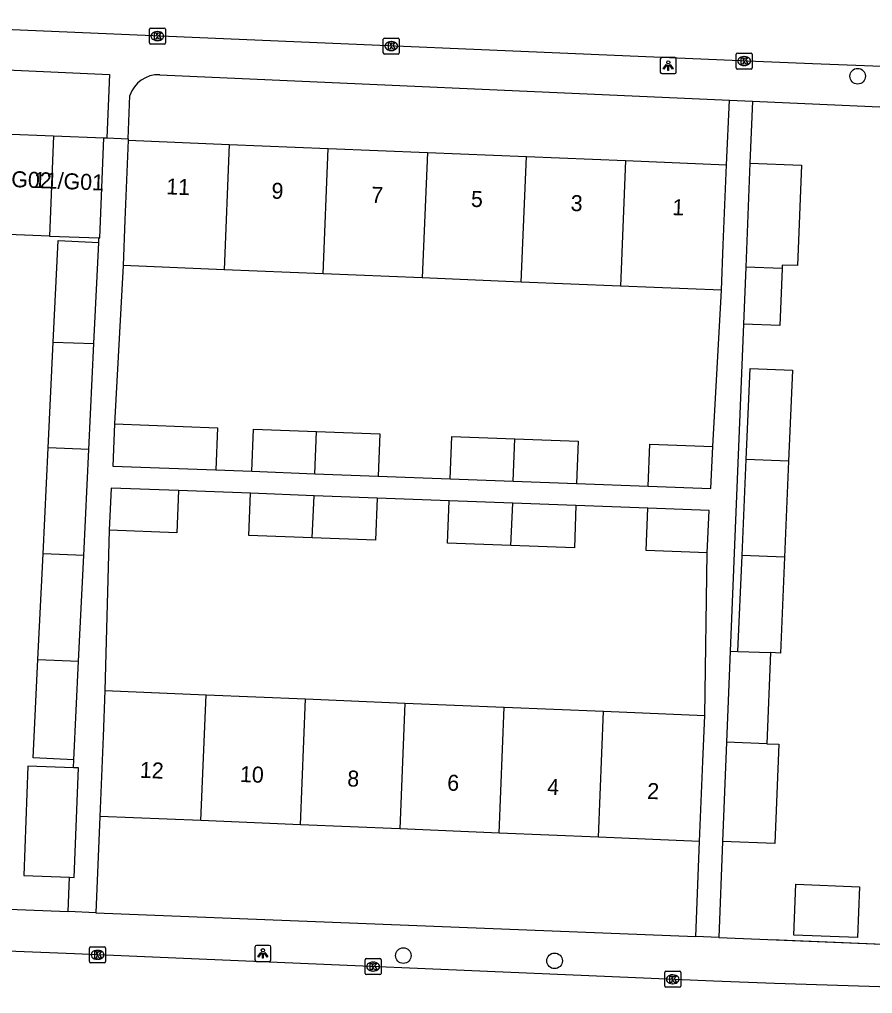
# Model space of a CAD drawing. Extents: x 160732 to 162105, y 387428 to 388479.
# Drawn here: x 161698.3 to 161751.7, y 387812.9 to 387873.8 of the extents above; entities that cross this region are included whole.
import ezdxf

# ---------------------------------------------------------------- set-up
doc = ezdxf.new("R2010")
doc.units = 0
for name, color, linetype in [('IMGEO_Boom', 7, 'Continuous'), ('IMGEO_Kolk', 7, 'Continuous'), ('IMGEO_Lichtpunt', 7, 'Continuous'), ('IMGEO_Muur', 7, 'Continuous'), ('IMGEO_Pand', 7, 'Continuous'), ('IMGEO_Pand_nummerreeks', 7, 'Continuous'), ('IMGEO_Rijbaan_lokaal_open', 7, 'Continuous'), ('IMGEO_Voetpad_open', 7, 'Continuous')]:
    doc.layers.add(name, color=color, linetype=linetype)

msp = doc.modelspace()

# ---------------------------------------------------------------- linework, layer by layer
at = {"layer": 'IMGEO_Boom'}
for centre in [(161750.732, 387870.269), (161722.316, 387815.295), (161731.774, 387814.968)]:
    msp.add_circle(centre, 0.489, dxfattribs=at)
at = {"layer": 'IMGEO_Kolk'}
for p, q in [((161706.507, 387873.274), (161707.359, 387873.274)), ((161706.432, 387872.348), (161706.432, 387873.2)), ((161706.92, 387873.054), (161706.945, 387873.054)), ((161707.433, 387873.2), (161707.433, 387872.348)), ((161721.139, 387872.653), (161721.991, 387872.653)), ((161707.359, 387872.274), (161706.507, 387872.274)), ((161706.943, 387872.494), (161706.918, 387872.494)), ((161721.064, 387871.727), (161721.064, 387872.579)), ((161721.552, 387872.433), (161721.577, 387872.433)), ((161722.065, 387872.579), (161722.065, 387871.727)), ((161721.991, 387871.653), (161721.139, 387871.653)), ((161721.575, 387871.873), (161721.55, 387871.873)), ((161743.134, 387870.79), (161743.134, 387871.642)), ((161743.209, 387871.716), (161744.061, 387871.716)), ((161743.622, 387871.496), (161743.647, 387871.496)), ((161744.135, 387871.642), (161744.135, 387870.79)), ((161743.645, 387870.936), (161743.62, 387870.936)), ((161744.061, 387870.716), (161743.209, 387870.716)), ((161702.691, 387814.916), (161702.691, 387815.768)), ((161702.766, 387815.842), (161703.618, 387815.842)), ((161703.179, 387815.622), (161703.204, 387815.622)), ((161703.692, 387815.768), (161703.692, 387814.916)), ((161703.618, 387814.842), (161702.766, 387814.842)), ((161703.202, 387815.062), (161703.177, 387815.062)), ((161719.928, 387814.183), (161719.928, 387815.035)), ((161720.003, 387815.109), (161720.855, 387815.109)), ((161720.416, 387814.889), (161720.441, 387814.889)), ((161720.929, 387815.035), (161720.929, 387814.183)), ((161720.439, 387814.329), (161720.414, 387814.329)), ((161738.665, 387813.386), (161738.665, 387814.238)), ((161738.74, 387814.312), (161739.592, 387814.312)), ((161739.666, 387814.238), (161739.666, 387813.386)), ((161720.855, 387814.109), (161720.003, 387814.109)), ((161739.153, 387814.092), (161739.178, 387814.092)), ((161739.592, 387813.312), (161738.74, 387813.312)), ((161739.176, 387813.532), (161739.151, 387813.532))]:
    msp.add_line(p, q, dxfattribs=at)
for points in [[(161706.507, 387873.274), (161707.359, 387873.274)], [(161706.432, 387872.348), (161706.432, 387873.2)], [(161706.753, 387872.974), (161706.876, 387872.974), (161706.876, 387872.823), (161707.006, 387872.974), (161707.17, 387872.974), (161707.024, 387872.823), (161707.177, 387872.574), (161707.025, 387872.574), (161706.94, 387872.738), (161706.876, 387872.671), (161706.876, 387872.574), (161706.753, 387872.574), (161706.753, 387872.974)], [(161707.433, 387873.2), (161707.433, 387872.348)], [(161721.139, 387872.653), (161721.991, 387872.653)], [(161707.359, 387872.274), (161706.507, 387872.274)], [(161721.064, 387871.727), (161721.064, 387872.579)], [(161721.385, 387872.353), (161721.508, 387872.353), (161721.508, 387872.202), (161721.638, 387872.353), (161721.802, 387872.353), (161721.656, 387872.202), (161721.809, 387871.953), (161721.657, 387871.953), (161721.572, 387872.117), (161721.508, 387872.05), (161721.508, 387871.953), (161721.385, 387871.953), (161721.385, 387872.353)], [(161722.065, 387872.579), (161722.065, 387871.727)], [(161721.991, 387871.653), (161721.139, 387871.653)], [(161743.134, 387870.79), (161743.134, 387871.642)], [(161743.209, 387871.716), (161744.061, 387871.716)], [(161743.455, 387871.416), (161743.578, 387871.416), (161743.578, 387871.265), (161743.708, 387871.416), (161743.872, 387871.416), (161743.726, 387871.265), (161743.879, 387871.016), (161743.727, 387871.016), (161743.642, 387871.18), (161743.578, 387871.113), (161743.578, 387871.016), (161743.455, 387871.016), (161743.455, 387871.416)], [(161744.135, 387871.642), (161744.135, 387870.79)], [(161744.061, 387870.716), (161743.209, 387870.716)], [(161702.691, 387814.916), (161702.691, 387815.768)], [(161702.766, 387815.842), (161703.618, 387815.842)], [(161703.012, 387815.542), (161703.135, 387815.542), (161703.135, 387815.391), (161703.265, 387815.542), (161703.429, 387815.542), (161703.283, 387815.391), (161703.436, 387815.142), (161703.284, 387815.142), (161703.199, 387815.306), (161703.135, 387815.239), (161703.135, 387815.142), (161703.012, 387815.142), (161703.012, 387815.542)], [(161703.692, 387815.768), (161703.692, 387814.916)], [(161703.618, 387814.842), (161702.766, 387814.842)], [(161719.928, 387814.183), (161719.928, 387815.035)], [(161720.003, 387815.109), (161720.855, 387815.109)], [(161720.249, 387814.809), (161720.372, 387814.809), (161720.372, 387814.658), (161720.502, 387814.809), (161720.666, 387814.809), (161720.52, 387814.658), (161720.673, 387814.409), (161720.521, 387814.409), (161720.436, 387814.573), (161720.372, 387814.506), (161720.372, 387814.409), (161720.249, 387814.409), (161720.249, 387814.809)], [(161720.929, 387815.035), (161720.929, 387814.183)], [(161738.665, 387813.386), (161738.665, 387814.238)], [(161738.74, 387814.312), (161739.592, 387814.312)], [(161739.666, 387814.238), (161739.666, 387813.386)], [(161720.855, 387814.109), (161720.003, 387814.109)], [(161738.986, 387814.012), (161739.109, 387814.012), (161739.109, 387813.861), (161739.239, 387814.012), (161739.403, 387814.012), (161739.257, 387813.861), (161739.41, 387813.612), (161739.258, 387813.612), (161739.173, 387813.776), (161739.109, 387813.709), (161739.109, 387813.612), (161738.986, 387813.612), (161738.986, 387814.012)], [(161739.592, 387813.312), (161738.74, 387813.312)]]:
    msp.add_lwpolyline(points, dxfattribs=at)
for centre, start, end in [((161706.509, 387873.198), 91.55205, 178.44795), ((161706.509, 387873.198), 91.55205, 178.44795), ((161707.357, 387873.198), 1.55205, 88.44795), ((161707.357, 387873.198), 1.55205, 88.44795), ((161721.141, 387872.577), 91.55205, 178.44795), ((161721.141, 387872.577), 91.55205, 178.44795), ((161721.989, 387872.577), 1.55205, 88.44795), ((161721.989, 387872.577), 1.55205, 88.44795), ((161706.509, 387872.35), 181.55205, 268.44795), ((161706.509, 387872.35), 181.55205, 268.44795), ((161707.357, 387872.35), 271.55205, 358.44795), ((161707.357, 387872.35), 271.55205, 358.44795), ((161721.141, 387871.729), 181.55205, 268.44795), ((161721.141, 387871.729), 181.55205, 268.44795), ((161721.989, 387871.729), 271.55205, 358.44795), ((161721.989, 387871.729), 271.55205, 358.44795), ((161743.211, 387871.64), 91.55205, 178.44795), ((161743.211, 387871.64), 91.55205, 178.44795), ((161744.059, 387871.64), 1.55205, 88.44795), ((161744.059, 387871.64), 1.55205, 88.44795), ((161743.211, 387870.792), 181.55205, 268.44795), ((161743.211, 387870.792), 181.55205, 268.44795), ((161744.059, 387870.792), 271.55205, 358.44795), ((161744.059, 387870.792), 271.55205, 358.44795), ((161702.768, 387815.766), 91.55205, 178.44795), ((161702.768, 387815.766), 91.55205, 178.44795), ((161703.616, 387815.766), 1.55205, 88.44795), ((161703.616, 387815.766), 1.55205, 88.44795), ((161702.768, 387814.918), 181.55205, 268.44795), ((161702.768, 387814.918), 181.55205, 268.44795), ((161703.616, 387814.918), 271.55205, 358.44795), ((161703.616, 387814.918), 271.55205, 358.44795), ((161720.005, 387815.033), 91.55205, 178.44795), ((161720.005, 387815.033), 91.55205, 178.44795), ((161720.853, 387815.033), 1.55205, 88.44795), ((161720.853, 387815.033), 1.55205, 88.44795), ((161720.005, 387814.185), 181.55205, 268.44795), ((161720.005, 387814.185), 181.55205, 268.44795), ((161720.853, 387814.185), 271.55205, 358.44795), ((161720.853, 387814.185), 271.55205, 358.44795), ((161738.742, 387814.236), 91.55205, 178.44795), ((161738.742, 387814.236), 91.55205, 178.44795), ((161739.59, 387814.236), 1.55205, 88.44795), ((161739.59, 387814.236), 1.55205, 88.44795), ((161738.742, 387813.388), 181.55205, 268.44795), ((161738.742, 387813.388), 181.55205, 268.44795), ((161739.59, 387813.388), 271.55205, 358.44795), ((161739.59, 387813.388), 271.55205, 358.44795)]:
    msp.add_arc(centre, 0.0765, start, end, dxfattribs=at)
for centre, major_axis, ratio, start_param, end_param in [((161706.919, 387872.774), (-0.387, 0.002), 0.722429, 4.712389, 7.853982), ((161706.944, 387872.774), (-0.39, 0.002), 0.717154, 1.570796, 4.712389), ((161721.551, 387872.153), (-0.387, 0.002), 0.722429, 4.712389, 7.853982), ((161721.576, 387872.153), (-0.39, 0.002), 0.717154, 1.570796, 4.712389), ((161743.621, 387871.216), (-0.387, 0.002), 0.722429, 4.712389, 7.853982), ((161743.646, 387871.216), (-0.39, 0.002), 0.717154, 1.570796, 4.712389), ((161703.178, 387815.342), (-0.387, 0.002), 0.722429, 4.712389, 7.853982), ((161703.203, 387815.342), (-0.39, 0.002), 0.717154, 1.570796, 4.712389), ((161720.415, 387814.609), (-0.387, 0.002), 0.722429, 4.712389, 7.853982), ((161720.44, 387814.609), (-0.39, 0.002), 0.717154, 1.570796, 4.712389), ((161739.152, 387813.812), (-0.387, 0.002), 0.722429, 4.712389, 7.853982), ((161739.177, 387813.812), (-0.39, 0.002), 0.717154, 1.570796, 4.712389)]:
    msp.add_ellipse(centre, major_axis=major_axis, ratio=ratio, start_param=start_param, end_param=end_param, dxfattribs=at)
at = {"layer": 'IMGEO_Lichtpunt'}
for p, q in [((161739.289, 387871.431), (161738.481, 387871.431)), ((161739.289, 387871.431), (161738.481, 387871.431)), ((161738.387, 387871.336), (161738.387, 387870.529)), ((161738.387, 387871.336), (161738.387, 387870.529)), ((161739.383, 387870.529), (161739.383, 387871.336)), ((161739.383, 387870.529), (161739.383, 387871.336)), ((161738.481, 387870.435), (161739.289, 387870.435)), ((161738.481, 387870.435), (161739.289, 387870.435)), ((161713.033, 387815.831), (161713.033, 387815.024)), ((161713.033, 387815.831), (161713.033, 387815.024)), ((161713.935, 387815.926), (161713.127, 387815.926)), ((161713.935, 387815.926), (161713.127, 387815.926)), ((161714.029, 387815.024), (161714.029, 387815.831)), ((161714.029, 387815.024), (161714.029, 387815.831)), ((161713.127, 387814.93), (161713.935, 387814.93)), ((161713.127, 387814.93), (161713.935, 387814.93))]:
    msp.add_line(p, q, dxfattribs=at)
for points in [[(161738.761, 387871), (161738.8, 387870.972), (161738.612, 387870.71), (161738.574, 387870.737), (161738.761, 387871)], [(161738.863, 387870.952), (161738.91, 387870.952), (161738.91, 387870.63), (161738.863, 387870.63), (161738.863, 387870.952)], [(161738.973, 387870.972), (161739.011, 387870.999), (161739.198, 387870.737), (161739.159, 387870.709), (161738.973, 387870.972)], [(161713.407, 387815.495), (161713.446, 387815.467), (161713.258, 387815.205), (161713.22, 387815.232), (161713.407, 387815.495)], [(161713.509, 387815.447), (161713.556, 387815.447), (161713.556, 387815.125), (161713.509, 387815.125), (161713.509, 387815.447)], [(161713.619, 387815.467), (161713.657, 387815.494), (161713.844, 387815.232), (161713.805, 387815.204), (161713.619, 387815.467)]]:
    msp.add_lwpolyline(points, dxfattribs=at)
for centre in [(161738.886, 387871.134), (161713.532, 387815.629)]:
    msp.add_circle(centre, 0.0994, dxfattribs=at)
for centre, start, end in [((161738.481, 387871.336), 90, 180), ((161738.481, 387871.336), 90, 180), ((161739.289, 387871.336), 0, 90), ((161739.289, 387871.336), 0, 90), ((161738.481, 387870.529), 180, 270), ((161738.481, 387870.529), 180, 270), ((161739.289, 387870.529), 270, 0), ((161739.289, 387870.529), 270, 360), ((161713.127, 387815.831), 90, 180), ((161713.127, 387815.831), 90, 180), ((161713.935, 387815.831), 0, 90), ((161713.935, 387815.831), 0, 90), ((161713.127, 387815.024), 180, 270), ((161713.127, 387815.024), 180, 270), ((161713.935, 387815.024), 270, 0), ((161713.935, 387815.024), 270, 360)]:
    msp.add_arc(centre, 0.0946, start, end, dxfattribs=at)
at = {"layer": 'IMGEO_Muur'}
msp.add_lwpolyline([(161745.313, 387816.293), (161754.326, 387815.934)], dxfattribs=at)
at = {"layer": 'IMGEO_Pand'}
for points in [[(161697.278, 387866.656), (161700.428, 387866.535)], [(161700.428, 387866.535), (161700.188, 387860.276)], [(161700.428, 387866.535), (161703.578, 387866.414)], [(161703.276, 387860.157), (161703.338, 387860.155), (161703.578, 387866.414)], [(161705.107, 387866.269), (161704.902, 387861.274), (161704.785, 387858.425)], [(161705.107, 387866.269), (161711.423, 387866.009)], [(161711.423, 387866.009), (161711.101, 387858.165)], [(161711.423, 387866.009), (161717.621, 387865.755)], [(161717.298, 387857.911), (161717.621, 387865.755)], [(161717.621, 387865.755), (161723.818, 387865.5)], [(161723.818, 387865.5), (161723.496, 387857.656)], [(161723.818, 387865.5), (161730.016, 387865.245)], [(161729.693, 387857.401), (161730.016, 387865.245)], [(161730.016, 387865.245), (161736.213, 387864.991)], [(161736.213, 387864.991), (161735.891, 387857.147)], [(161736.213, 387864.991), (161742.532, 387864.731)], [(161742.21, 387856.887), (161742.327, 387859.736), (161742.532, 387864.731)], [(161743.989, 387864.84), (161743.732, 387858.331)], [(161743.989, 387864.84), (161747.213, 387864.713), (161746.965, 387858.429), (161746.01, 387858.466), (161746.001, 387858.241)], [(161700.188, 387860.276), (161697.038, 387860.397)], [(161700.188, 387860.276), (161703.276, 387860.157)], [(161700.418, 387853.651), (161700.723, 387859.998), (161703.265, 387859.875)], [(161702.961, 387853.554), (161703.265, 387859.875)], [(161711.101, 387858.165), (161704.785, 387858.425)], [(161717.298, 387857.911), (161711.101, 387858.165)], [(161743.732, 387858.331), (161743.592, 387854.773)], [(161746.001, 387858.241), (161745.861, 387854.683), (161743.592, 387854.773)], [(161746.001, 387858.241), (161743.732, 387858.331)], [(161723.496, 387857.656), (161717.298, 387857.911)], [(161729.693, 387857.401), (161723.496, 387857.656)], [(161735.891, 387857.147), (161729.693, 387857.401)], [(161742.21, 387856.887), (161735.891, 387857.147)], [(161700.1, 387847.033), (161700.418, 387853.651)], [(161700.418, 387853.651), (161702.961, 387853.554)], [(161702.643, 387846.935), (161702.961, 387853.554)], [(161743.757, 387846.313), (161743.999, 387851.998), (161746.656, 387851.885), (161746.415, 387846.208)], [(161704.26, 387848.538), (161704.142, 387845.897), (161710.587, 387845.655)], [(161704.26, 387848.538), (161710.696, 387848.295), (161710.587, 387845.655)], [(161712.845, 387845.57), (161712.944, 387848.21), (161716.892, 387848.062)], [(161716.784, 387845.421), (161716.892, 387848.062)], [(161716.892, 387848.062), (161720.845, 387847.913), (161720.745, 387845.272)], [(161725.242, 387845.102), (161725.341, 387847.743), (161729.289, 387847.595)], [(161729.18, 387844.954), (161729.289, 387847.595)], [(161729.289, 387847.595), (161733.241, 387847.446), (161733.141, 387844.805)], [(161737.638, 387844.635), (161737.737, 387847.276), (161741.672, 387847.128)], [(161737.638, 387844.635), (161741.554, 387844.488), (161741.672, 387847.128)], [(161699.781, 387840.413), (161700.1, 387847.033)], [(161702.643, 387846.935), (161700.1, 387847.033)], [(161702.325, 387840.316), (161702.643, 387846.935)], [(161743.502, 387840.314), (161743.757, 387846.313)], [(161746.415, 387846.208), (161743.757, 387846.313)], [(161746.415, 387846.208), (161746.16, 387840.209)], [(161712.845, 387845.57), (161716.784, 387845.421)], [(161716.784, 387845.421), (161720.745, 387845.272)], [(161725.242, 387845.102), (161729.18, 387844.954)], [(161729.18, 387844.954), (161733.141, 387844.805)], [(161708.255, 387844.365), (161704.034, 387844.524), (161703.916, 387841.883)], [(161708.255, 387844.365), (161708.156, 387841.724), (161703.916, 387841.883)], [(161716.619, 387841.405), (161712.652, 387841.554), (161712.752, 387844.195)], [(161716.729, 387844.045), (161712.752, 387844.195)], [(161716.619, 387841.405), (161716.729, 387844.045)], [(161720.684, 387843.896), (161716.729, 387844.045)], [(161720.684, 387843.896), (161720.585, 387841.256), (161716.619, 387841.405)], [(161729.048, 387840.937), (161725.081, 387841.086), (161725.181, 387843.727)], [(161729.158, 387843.577), (161725.181, 387843.727)], [(161729.048, 387840.937), (161729.158, 387843.577)], [(161733.114, 387843.428), (161733.015, 387840.788), (161729.048, 387840.937)], [(161733.114, 387843.428), (161729.158, 387843.577)], [(161741.328, 387840.474), (161737.511, 387840.618), (161737.611, 387843.259)], [(161741.328, 387840.474), (161741.446, 387843.114), (161737.611, 387843.259)], [(161699.463, 387833.795), (161699.781, 387840.413)], [(161702.325, 387840.316), (161699.781, 387840.413)], [(161702.007, 387833.697), (161702.325, 387840.316)], [(161743.247, 387834.315), (161743.502, 387840.314)], [(161746.16, 387840.209), (161743.502, 387840.314)], [(161746.16, 387840.209), (161745.904, 387834.211), (161745.287, 387834.235)], [(161742.763, 387834.334), (161742.532, 387828.637)], [(161742.763, 387834.334), (161743.247, 387834.315)], [(161743.247, 387834.315), (161745.287, 387834.235)], [(161701.71, 387827.538), (161699.168, 387827.661), (161699.463, 387833.795)], [(161699.463, 387833.795), (161702.007, 387833.697)], [(161701.71, 387827.538), (161702.007, 387833.697)], [(161745.287, 387834.235), (161745.045, 387828.538)], [(161703.654, 387831.861), (161703.535, 387828.99), (161703.327, 387823.994)], [(161703.654, 387831.861), (161709.987, 387831.598)], [(161709.66, 387823.731), (161709.987, 387831.598)], [(161709.987, 387831.598), (161716.201, 387831.34)], [(161715.874, 387823.473), (161716.201, 387831.34)], [(161716.201, 387831.34), (161722.414, 387831.083)], [(161722.414, 387831.083), (161722.087, 387823.216)], [(161722.414, 387831.083), (161728.628, 387830.825)], [(161728.301, 387822.958), (161728.628, 387830.825)], [(161728.628, 387830.825), (161734.842, 387830.567)], [(161734.515, 387822.7), (161734.842, 387830.567)], [(161734.842, 387830.567), (161741.176, 387830.304)], [(161740.849, 387822.437), (161741.057, 387827.433), (161741.176, 387830.304)], [(161742.532, 387828.637), (161742.286, 387822.421)], [(161745.045, 387828.538), (161745.796, 387828.508), (161745.55, 387822.292), (161742.286, 387822.421)], [(161745.045, 387828.538), (161742.532, 387828.637)], [(161701.691, 387827.036), (161698.839, 387827.145), (161698.579, 387820.306), (161701.431, 387820.197)], [(161701.431, 387820.197), (161701.731, 387820.186), (161701.991, 387827.025), (161701.691, 387827.036)], [(161709.66, 387823.731), (161703.327, 387823.994)], [(161715.874, 387823.473), (161709.66, 387823.731)], [(161722.087, 387823.216), (161715.874, 387823.473)], [(161728.301, 387822.958), (161722.087, 387823.216)], [(161734.515, 387822.7), (161728.301, 387822.958)], [(161740.849, 387822.437), (161734.515, 387822.7)], [(161750.837, 387819.601), (161750.711, 387816.425), (161746.739, 387816.582), (161746.865, 387819.758), (161750.837, 387819.601)]]:
    msp.add_lwpolyline(points, dxfattribs=at)
at = {"layer": 'IMGEO_Rijbaan_lokaal_open'}
for points in [[(161767.169, 387870.246), (161761.958, 387870.502), (161747.905, 387871.035), (161744.348, 387871.186), (161704.207, 387872.889), (161687.584, 387873.595), (161682.403, 387873.815)], [(161764.962, 387812.924), (161759.329, 387813.11), (161745.532, 387813.54), (161741.724, 387813.702), (161701.753, 387815.402), (161698.082, 387815.559), (161680.159, 387816.321)]]:
    msp.add_lwpolyline(points, dxfattribs=at)
at = {"layer": 'IMGEO_Voetpad_open'}
for points in [[(161687.393, 387871.118), (161703.932, 387870.366), (161703.773, 387866.406)], [(161707.083, 387870.358), (161742.712, 387868.767)], [(161705.11, 387866.355), (161705.215, 387869.056)], [(161742.532, 387864.731), (161742.712, 387868.767)], [(161742.712, 387868.767), (161744.162, 387868.702)], [(161744.162, 387868.702), (161743.989, 387864.84)], [(161744.162, 387868.702), (161765.217, 387867.761), (161766.194, 387867.706)], [(161703.578, 387866.414), (161703.773, 387866.406)], [(161703.773, 387866.406), (161705.11, 387866.355)], [(161705.11, 387866.355), (161705.107, 387866.269)], [(161703.265, 387859.875), (161703.276, 387860.157)], [(161704.785, 387858.425), (161704.26, 387848.538)], [(161741.672, 387847.128), (161742.21, 387856.887)], [(161743.592, 387854.773), (161742.763, 387834.334)], [(161710.587, 387845.655), (161712.845, 387845.57)], [(161720.745, 387845.272), (161725.242, 387845.102)], [(161733.141, 387844.805), (161737.638, 387844.635)], [(161712.752, 387844.195), (161708.255, 387844.365)], [(161725.181, 387843.727), (161720.684, 387843.896)], [(161737.611, 387843.259), (161733.114, 387843.428)], [(161703.916, 387841.883), (161703.654, 387831.861)], [(161741.176, 387830.304), (161741.328, 387840.474)], [(161701.691, 387827.036), (161701.71, 387827.538)], [(161703.327, 387823.994), (161703.087, 387817.977)], [(161740.611, 387816.48), (161740.849, 387822.437)], [(161742.286, 387822.421), (161742.047, 387816.423)], [(161701.345, 387818.047), (161701.431, 387820.197)], [(161687.007, 387818.619), (161701.345, 387818.047)], [(161703.087, 387817.977), (161701.345, 387818.047)], [(161703.087, 387817.977), (161740.611, 387816.48)], [(161742.047, 387816.423), (161740.611, 387816.48)], [(161742.047, 387816.423), (161754.326, 387815.934), (161760.81, 387815.667), (161763.994, 387815.494)]]:
    msp.add_lwpolyline(points, dxfattribs=at)
msp.add_arc((161707, 387868.486), 1.874, 87.46999, 162.28317, dxfattribs=at)

# ---------------------------------------------------------------- texts
at = {"layer": 'IMGEO_Pand_nummerreeks'}
for s, rotation, p in [('11/G02', 357.77678, (161695.922, 387863.416)), ('11/G01', 357.77692, (161699.191, 387863.289)), ('11', 357.64672, (161707.471, 387862.889)), ('9', 357.64672, (161714.054, 387862.619)), ('7', 357.64672, (161720.292, 387862.363)), ('5', 357.64672, (161726.529, 387862.106)), ('3', 357.64672, (161732.767, 387861.85)), ('1', 357.64672, (161739.118, 387861.589)), ('12', 357.62384, (161705.821, 387826.413)), ('10', 357.62384, (161712.081, 387826.153)), ('8', 357.62384, (161718.795, 387825.875)), ('6', 357.62384, (161725.045, 387825.615)), ('4', 357.62384, (161731.299, 387825.356)), ('2', 357.62384, (161737.55, 387825.096))]:
    msp.add_text(s, height=1, rotation=rotation, dxfattribs=at).set_placement(p)

doc.saveas('drawing.dxf')
